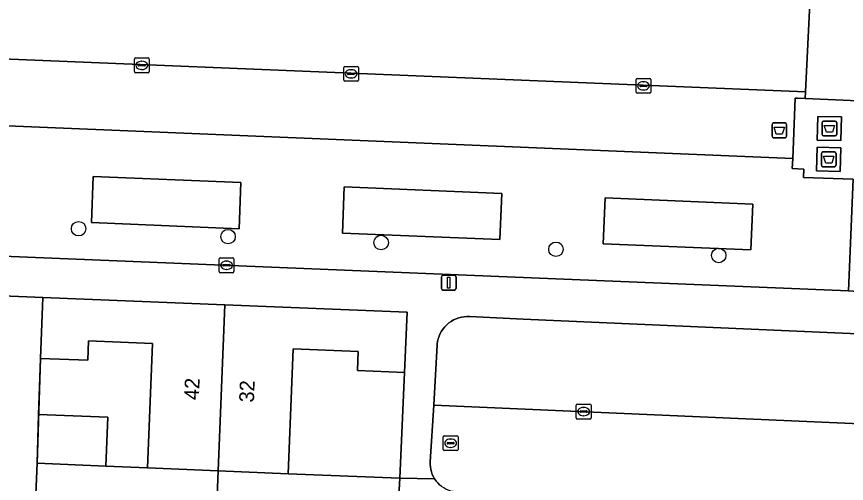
# Model space of a CAD drawing. Extents: x 160786 to 161429, y 386828 to 387485.
# Drawn here: x 161204.5 to 161260.6, y 387362.9 to 387394.4 of the extents above; entities that cross this region are included whole.
import ezdxf

# ---------------------------------------------------------------- set-up
doc = ezdxf.new("R2010")
doc.units = 0
for name, color, linetype in [('IMGEO_Afval_apart_plaats', 7, 'Continuous'), ('IMGEO_Boom', 7, 'Continuous'), ('IMGEO_Erf', 7, 'Continuous'), ('IMGEO_Groenvoorziening', 7, 'Continuous'), ('IMGEO_Kolk', 7, 'Continuous'), ('IMGEO_Lichtmast', 7, 'Continuous'), ('IMGEO_Muur', 7, 'Continuous'), ('IMGEO_Pand', 7, 'Continuous'), ('IMGEO_Pand_nummerreeks', 7, 'Continuous'), ('IMGEO_Parkeervlak_open', 7, 'Continuous'), ('IMGEO_Rijbaan_lokaal_gesloten', 7, 'Continuous'), ('IMGEO_Rijbaan_lokaal_open', 7, 'Continuous'), ('IMGEO_Rioolput', 7, 'Continuous'), ('IMGEO_Voetpad_gesloten', 7, 'Continuous'), ('IMGEO_Voetpad_open', 7, 'Continuous')]:
    doc.layers.add(name, color=color, linetype=linetype)

msp = doc.modelspace()

# ---------------------------------------------------------------- linework, layer by layer
at = {"layer": 'IMGEO_Afval_apart_plaats'}
for p, q in [((161255.607, 387386.338), (161255.607, 387387.138)), ((161255.607, 387387.138), (161255.607, 387386.338)), ((161255.707, 387387.238), (161256.497, 387387.238)), ((161256.497, 387387.238), (161255.707, 387387.238)), ((161256.597, 387387.138), (161256.597, 387386.338)), ((161256.597, 387386.338), (161256.597, 387387.138)), ((161258.993, 387386.457), (161258.993, 387387.257)), ((161258.993, 387387.257), (161258.993, 387386.457)), ((161259.093, 387387.357), (161259.883, 387387.357)), ((161259.883, 387387.357), (161259.093, 387387.357)), ((161259.983, 387387.257), (161259.983, 387386.457)), ((161259.983, 387386.457), (161259.983, 387387.257)), ((161259.883, 387386.357), (161259.093, 387386.357)), ((161259.093, 387386.357), (161259.883, 387386.357)), ((161256.497, 387386.238), (161255.707, 387386.238)), ((161255.707, 387386.238), (161256.497, 387386.238)), ((161258.948, 387384.373), (161258.948, 387385.173)), ((161258.948, 387385.173), (161258.948, 387384.373)), ((161259.048, 387385.273), (161259.838, 387385.273)), ((161259.838, 387385.273), (161259.048, 387385.273)), ((161259.938, 387385.173), (161259.938, 387384.373)), ((161259.938, 387384.373), (161259.938, 387385.173)), ((161259.838, 387384.273), (161259.048, 387384.273)), ((161259.048, 387384.273), (161259.838, 387384.273))]:
    msp.add_line(p, q, dxfattribs=at)
for points in [[(161255.75, 387386.952), (161256.454, 387386.952), (161256.305, 387386.482), (161255.899, 387386.482), (161255.75, 387386.952)], [(161259.136, 387387.071), (161259.84, 387387.071), (161259.691, 387386.601), (161259.285, 387386.601), (161259.136, 387387.071)], [(161259.091, 387384.987), (161259.795, 387384.987), (161259.646, 387384.517), (161259.24, 387384.517), (161259.091, 387384.987)]]:
    msp.add_lwpolyline(points, dxfattribs=at)
for centre, start, end in [((161255.707, 387387.138), 90, 180), ((161255.707, 387387.138), 90, 180), ((161256.497, 387387.138), 0, 90), ((161256.497, 387387.138), 360, 90), ((161259.093, 387387.257), 90, 180), ((161259.093, 387387.257), 90, 180), ((161259.883, 387387.257), 0, 90), ((161259.883, 387387.257), 360, 90), ((161255.707, 387386.338), 180, 270), ((161255.707, 387386.338), 180, 270), ((161256.497, 387386.338), 270, 0), ((161256.497, 387386.338), 270, 0), ((161259.093, 387386.457), 180, 270), ((161259.093, 387386.457), 180, 270), ((161259.883, 387386.457), 270, 0), ((161259.883, 387386.457), 270, 0), ((161259.048, 387385.173), 90, 180), ((161259.048, 387385.173), 90, 180), ((161259.838, 387385.173), 0, 90), ((161259.838, 387385.173), 360, 90), ((161259.048, 387384.373), 180, 270), ((161259.048, 387384.373), 180, 270), ((161259.838, 387384.373), 270, 0), ((161259.838, 387384.373), 270, 0)]:
    msp.add_arc(centre, 0.1, start, end, dxfattribs=at)
at = {"layer": 'IMGEO_Boom'}
for centre in [(161208.704, 387380.086), (161218.814, 387379.554), (161229.165, 387379.149), (161240.99, 387378.694), (161252.001, 387378.277)]:
    msp.add_circle(centre, 0.489, dxfattribs=at)
at = {"layer": 'IMGEO_Erf'}
for points in [[(161213.703, 387372.32), (161209.381, 387372.496), (161209.328, 387371.191), (161206.113, 387371.322), (161205.994, 387367.533), (161210.671, 387367.344), (161210.538, 387364.043), (161213.363, 387363.929)], [(161230.756, 387370.364), (161227.56, 387370.493), (161227.613, 387371.79), (161223.214, 387371.968), (161222.872, 387363.52), (161230.423, 387363.213)]]:
    msp.add_lwpolyline(points, close=True, dxfattribs=at)
at = {"layer": 'IMGEO_Groenvoorziening'}
for points in [[(161261.1, 387383.434), (161257.745, 387383.546), (161257.757, 387384.112), (161256.978, 387384.145), (161257.007, 387384.84), (161202.796, 387387.096), (161202.772, 387386.417), (161202.479, 387378.285), (161260.787, 387375.875)], [(161219.555, 387380.081), (161219.667, 387383.206), (161209.676, 387383.625), (161209.563, 387380.494)], [(161219.555, 387380.081), (161209.563, 387380.494), (161209.676, 387383.625), (161219.667, 387383.206)], [(161237.193, 387379.353), (161237.333, 387382.466), (161226.661, 387382.913), (161226.549, 387379.792)], [(161226.661, 387382.913), (161237.333, 387382.466), (161237.193, 387379.353), (161226.549, 387379.792)], [(161254.178, 387378.651), (161254.318, 387381.754), (161244.327, 387382.173), (161244.187, 387379.063)], [(161244.327, 387382.173), (161254.318, 387381.754), (161254.178, 387378.651), (161244.187, 387379.063)]]:
    msp.add_lwpolyline(points, close=True, dxfattribs=at)
at = {"layer": 'IMGEO_Kolk'}
for p, q in [((161212.472, 387390.703), (161212.472, 387391.555)), ((161212.547, 387391.629), (161213.399, 387391.629)), ((161212.96, 387391.409), (161212.985, 387391.409)), ((161213.473, 387391.555), (161213.473, 387390.703)), ((161212.731, 387391.123), (161212.731, 387391.135)), ((161213.169, 387391.086), (161212.771, 387391.086)), ((161212.774, 387391.172), (161213.172, 387391.172)), ((161212.983, 387390.849), (161212.958, 387390.849)), ((161213.215, 387391.135), (161213.215, 387391.123)), ((161226.633, 387390.129), (161226.633, 387390.981)), ((161226.708, 387391.055), (161227.56, 387391.055)), ((161227.121, 387390.835), (161227.146, 387390.835)), ((161227.634, 387390.981), (161227.634, 387390.129)), ((161213.399, 387390.629), (161212.547, 387390.629)), ((161226.892, 387390.549), (161226.892, 387390.561)), ((161227.33, 387390.512), (161226.932, 387390.512)), ((161226.935, 387390.598), (161227.333, 387390.598)), ((161227.144, 387390.275), (161227.119, 387390.275)), ((161227.376, 387390.561), (161227.376, 387390.549)), ((161246.485, 387390.242), (161247.337, 387390.242)), ((161227.56, 387390.055), (161226.708, 387390.055)), ((161246.41, 387389.316), (161246.41, 387390.168)), ((161246.669, 387389.736), (161246.669, 387389.748)), ((161247.107, 387389.699), (161246.709, 387389.699)), ((161246.712, 387389.785), (161247.11, 387389.785)), ((161246.898, 387390.022), (161246.923, 387390.022)), ((161247.153, 387389.748), (161247.153, 387389.736)), ((161247.411, 387390.168), (161247.411, 387389.316)), ((161247.337, 387389.242), (161246.485, 387389.242)), ((161246.921, 387389.462), (161246.896, 387389.462)), ((161218.21, 387377.187), (161218.21, 387378.039)), ((161218.285, 387378.113), (161219.137, 387378.113)), ((161218.698, 387377.893), (161218.723, 387377.893)), ((161219.211, 387378.039), (161219.211, 387377.187)), ((161218.469, 387377.607), (161218.469, 387377.619)), ((161218.907, 387377.57), (161218.509, 387377.57)), ((161218.512, 387377.656), (161218.91, 387377.656)), ((161218.721, 387377.333), (161218.696, 387377.333)), ((161218.953, 387377.619), (161218.953, 387377.607)), ((161219.137, 387377.113), (161218.285, 387377.113)), ((161242.364, 387367.295), (161242.364, 387368.147)), ((161242.439, 387368.221), (161243.291, 387368.221)), ((161242.666, 387367.764), (161243.064, 387367.764)), ((161242.852, 387368.001), (161242.877, 387368.001)), ((161243.365, 387368.147), (161243.365, 387367.295)), ((161243.291, 387367.221), (161242.439, 387367.221)), ((161242.623, 387367.715), (161242.623, 387367.727)), ((161243.061, 387367.678), (161242.663, 387367.678)), ((161242.875, 387367.441), (161242.85, 387367.441)), ((161243.107, 387367.727), (161243.107, 387367.715))]:
    msp.add_line(p, q, dxfattribs=at)
for points in [[(161212.472, 387390.703), (161212.472, 387391.555)], [(161212.547, 387391.629), (161213.399, 387391.629)], [(161213.473, 387391.555), (161213.473, 387390.703)], [(161226.633, 387390.129), (161226.633, 387390.981)], [(161226.708, 387391.055), (161227.56, 387391.055)], [(161227.634, 387390.981), (161227.634, 387390.129)], [(161213.399, 387390.629), (161212.547, 387390.629)], [(161246.485, 387390.242), (161247.337, 387390.242)], [(161227.56, 387390.055), (161226.708, 387390.055)], [(161246.41, 387389.316), (161246.41, 387390.168)], [(161247.411, 387390.168), (161247.411, 387389.316)], [(161247.337, 387389.242), (161246.485, 387389.242)], [(161218.21, 387377.187), (161218.21, 387378.039)], [(161218.285, 387378.113), (161219.137, 387378.113)], [(161219.211, 387378.039), (161219.211, 387377.187)], [(161219.137, 387377.113), (161218.285, 387377.113)], [(161242.364, 387367.295), (161242.364, 387368.147)], [(161242.439, 387368.221), (161243.291, 387368.221)], [(161243.365, 387368.147), (161243.365, 387367.295)], [(161243.291, 387367.221), (161242.439, 387367.221)]]:
    msp.add_lwpolyline(points, dxfattribs=at)
for centre, radius, start, end in [((161212.549, 387391.553), 0.0765, 91.552, 178.448), ((161212.549, 387391.553), 0.0765, 91.552, 178.448), ((161213.397, 387391.553), 0.0765, 1.552, 88.448), ((161213.397, 387391.553), 0.0765, 1.552, 88.448), ((161212.771, 387391.132), 0.0403, 85.8775, 175.7526), ((161212.768, 387391.122), 0.0366, 178.938, 274.7102), ((161213.172, 387391.129), 0.043, 264.8664, 352.4533), ((161213.176, 387391.134), 0.0386, 1.7309, 96.639), ((161226.71, 387390.979), 0.0765, 91.552, 178.448), ((161226.71, 387390.979), 0.0765, 91.552, 178.448), ((161227.558, 387390.979), 0.0765, 1.552, 88.448), ((161227.558, 387390.979), 0.0765, 1.552, 88.448), ((161212.549, 387390.705), 0.0765, 181.552, 268.448), ((161212.549, 387390.705), 0.0765, 181.552, 268.448), ((161213.397, 387390.705), 0.0765, 271.552, 358.448), ((161213.397, 387390.705), 0.0765, 271.552, 358.448), ((161226.932, 387390.558), 0.0403, 85.8775, 175.7526), ((161226.929, 387390.548), 0.0366, 178.938, 274.7102), ((161227.333, 387390.555), 0.043, 264.8664, 352.4533), ((161227.337, 387390.56), 0.0386, 1.7309, 96.639), ((161246.487, 387390.166), 0.0765, 91.552, 178.448), ((161246.487, 387390.166), 0.0765, 91.552, 178.448), ((161247.335, 387390.166), 0.0765, 1.552, 88.448), ((161247.335, 387390.166), 0.0765, 1.552, 88.448), ((161226.71, 387390.131), 0.0765, 181.552, 268.448), ((161226.71, 387390.131), 0.0765, 181.552, 268.448), ((161227.558, 387390.131), 0.0765, 271.552, 358.448), ((161227.558, 387390.131), 0.0765, 271.552, 358.448), ((161246.709, 387389.745), 0.0403, 85.8775, 175.7526), ((161246.706, 387389.735), 0.0366, 178.938, 274.7102), ((161247.11, 387389.742), 0.043, 264.8664, 352.4533), ((161247.114, 387389.747), 0.0386, 1.7309, 96.639), ((161246.487, 387389.318), 0.0765, 181.552, 268.448), ((161246.487, 387389.318), 0.0765, 181.552, 268.448), ((161247.335, 387389.318), 0.0765, 271.552, 358.448), ((161247.335, 387389.318), 0.0765, 271.552, 358.448), ((161218.287, 387378.037), 0.0765, 91.552, 178.448), ((161218.287, 387378.037), 0.0765, 91.552, 178.448), ((161219.135, 387378.037), 0.0765, 1.552, 88.448), ((161219.135, 387378.037), 0.0765, 1.552, 88.448), ((161218.509, 387377.616), 0.0403, 85.8775, 175.7526), ((161218.506, 387377.606), 0.0366, 178.938, 274.7102), ((161218.91, 387377.613), 0.043, 264.8664, 352.4533), ((161218.914, 387377.618), 0.0386, 1.7309, 96.639), ((161218.287, 387377.189), 0.0765, 181.552, 268.448), ((161218.287, 387377.189), 0.0765, 181.552, 268.448), ((161219.135, 387377.189), 0.0765, 271.552, 358.448), ((161219.135, 387377.189), 0.0765, 271.552, 358.448), ((161242.441, 387368.145), 0.0765, 91.552, 178.448), ((161242.441, 387368.145), 0.0765, 91.552, 178.448), ((161242.663, 387367.724), 0.0403, 85.8775, 175.7526), ((161243.068, 387367.726), 0.0386, 1.7309, 96.639), ((161243.289, 387368.145), 0.0765, 1.552, 88.448), ((161243.289, 387368.145), 0.0765, 1.552, 88.448), ((161242.441, 387367.297), 0.0765, 181.552, 268.448), ((161242.441, 387367.297), 0.0765, 181.552, 268.448), ((161242.66, 387367.714), 0.0366, 178.938, 274.7102), ((161243.064, 387367.721), 0.043, 264.8664, 352.4533), ((161243.289, 387367.297), 0.0765, 271.552, 358.448), ((161243.289, 387367.297), 0.0765, 271.552, 358.448)]:
    msp.add_arc(centre, radius, start, end, dxfattribs=at)
for centre, major_axis, ratio, start_param, end_param in [((161212.959, 387391.129), (-0.387, 0.002), 0.722429, 4.712389, 7.853982), ((161212.984, 387391.129), (-0.39, 0.002), 0.717154, 1.570796, 4.712389), ((161227.12, 387390.555), (-0.387, 0.002), 0.722429, 4.712389, 7.853982), ((161227.145, 387390.555), (-0.39, 0.002), 0.717154, 1.570796, 4.712389), ((161246.897, 387389.742), (-0.387, 0.002), 0.722429, 4.712389, 7.853982), ((161246.922, 387389.742), (-0.39, 0.002), 0.717154, 1.570796, 4.712389), ((161218.697, 387377.613), (-0.387, 0.002), 0.722429, 4.712389, 7.853982), ((161218.722, 387377.613), (-0.39, 0.002), 0.717154, 1.570796, 4.712389), ((161242.851, 387367.721), (-0.387, 0.002), 0.722429, 4.712389, 7.853982), ((161242.876, 387367.721), (-0.39, 0.002), 0.717154, 1.570796, 4.712389)]:
    msp.add_ellipse(centre, major_axis=major_axis, ratio=ratio, start_param=start_param, end_param=end_param, dxfattribs=at)
at = {"layer": 'IMGEO_Lichtmast'}
for p, q in [((161233.242, 387376.037), (161233.242, 387376.837)), ((161233.242, 387376.837), (161233.242, 387376.037)), ((161233.342, 387376.937), (161234.132, 387376.937)), ((161234.132, 387376.937), (161233.342, 387376.937)), ((161234.232, 387376.837), (161234.232, 387376.037)), ((161234.232, 387376.037), (161234.232, 387376.837)), ((161234.132, 387375.937), (161233.342, 387375.937)), ((161233.342, 387375.937), (161234.132, 387375.937))]:
    msp.add_line(p, q, dxfattribs=at)
msp.add_lwpolyline([(161233.662, 387376.812), (161233.812, 387376.812), (161233.812, 387376.062), (161233.662, 387376.062), (161233.662, 387376.812)], dxfattribs=at)
for centre, start, end in [((161233.342, 387376.837), 90, 180), ((161233.342, 387376.837), 90, 180), ((161234.132, 387376.837), 0, 90), ((161234.132, 387376.837), 360, 90), ((161233.342, 387376.037), 180, 270), ((161233.342, 387376.037), 180, 270), ((161234.132, 387376.037), 270, 0), ((161234.132, 387376.037), 270, 0)]:
    msp.add_arc(centre, 0.1, start, end, dxfattribs=at)
at = {"layer": 'IMGEO_Muur'}
for points in [[(161206.113, 387371.322), (161205.89, 387364.23)], [(161230.423, 387363.213), (161230.756, 387370.364)]]:
    msp.add_lwpolyline(points, dxfattribs=at)
at = {"layer": 'IMGEO_Pand'}
for points in [[(161206.113, 387371.322), (161209.328, 387371.191), (161209.381, 387372.496), (161213.703, 387372.32), (161213.363, 387363.929), (161218.148, 387363.724), (161218.6, 387374.931), (161206.28, 387375.428)], [(161230.92, 387374.433), (161218.6, 387374.931), (161218.148, 387363.724), (161222.872, 387363.52), (161223.214, 387371.968), (161227.613, 387371.79), (161227.56, 387370.493), (161230.756, 387370.364)], [(161205.994, 387367.533), (161205.89, 387364.23), (161210.538, 387364.043), (161210.671, 387367.344)], [(161218.148, 387363.724), (161213.363, 387363.929), (161210.538, 387364.043), (161205.89, 387364.23), (161205.72, 387360.028), (161208.876, 387359.9), (161208.925, 387361.108), (161213.2, 387360.935), (161212.864, 387352.629), (161217.692, 387352.423)], [(161230.392, 387362.441), (161230.423, 387363.213), (161222.872, 387363.52), (161218.148, 387363.724), (161217.692, 387352.423), (161222.436, 387352.22), (161222.773, 387360.573), (161227.143, 387360.397), (161227.092, 387359.122), (161230.253, 387358.994)]]:
    msp.add_lwpolyline(points, close=True, dxfattribs=at)
at = {"layer": 'IMGEO_Parkeervlak_open'}
msp.add_lwpolyline([(161257.868, 387389.334), (161202.958, 387391.583), (161202.796, 387387.096), (161257.007, 387384.84), (161257.177, 387388.908), (161257.328, 387388.902), (161257.846, 387388.881)], close=True, dxfattribs=at)
msp.add_lwpolyline([(161275.29, 387372.362), (161238.778, 387373.972), (161235.157, 387374.149), (161234.969, 387374.151), (161234.782, 387374.137), (161234.597, 387374.106), (161234.416, 387374.059), (161234.239, 387373.996), (161234.069, 387373.917), (161233.907, 387373.823), (161233.753, 387373.715), (161233.61, 387373.594), (161233.478, 387373.46), (161233.359, 387373.316), (161233.253, 387373.161), (161233.161, 387372.997), (161233.084, 387372.826), (161233.023, 387372.649), (161232.978, 387372.467), (161232.95, 387372.281), (161232.946, 387372.244), (161232.74, 387368.166), (161329.512, 387363.912), (161329.529, 387364.354)], dxfattribs=at)
at = {"layer": 'IMGEO_Rijbaan_lokaal_gesloten'}
msp.add_lwpolyline([(161258.25, 387397.175), (161203.466, 387399.424), (161203.248, 387399.433), (161146.092, 387401.746), (161144.637, 387401.822), (161144.425, 387401.833), (161144.181, 387394), (161145.778, 387393.861), (161147.201, 387393.867), (161201.019, 387391.663), (161201.435, 387391.646), (161202.958, 387391.583), (161257.868, 387389.334)], close=True, dxfattribs=at)
at = {"layer": 'IMGEO_Rijbaan_lokaal_open'}
msp.add_lwpolyline([(161257.868, 387389.334), (161257.846, 387388.881), (161261.433, 387388.734), (161261.453, 387389.187), (161261.798, 387397.029), (161258.25, 387397.175)], close=True, dxfattribs=at)
msp.add_lwpolyline([(161329.512, 387363.912), (161232.74, 387368.166), (161232.485, 387364.327), (161232.483, 387364.154), (161232.496, 387363.981), (161232.525, 387363.809), (161232.568, 387363.642), (161232.627, 387363.478), (161232.7, 387363.321), (161232.787, 387363.171), (161232.887, 387363.029), (161232.999, 387362.896), (161233.122, 387362.774)], dxfattribs=at)
at = {"layer": 'IMGEO_Rioolput'}
for p, q in [((161233.441, 387366.084), (161234.293, 387366.084)), ((161233.366, 387365.158), (161233.366, 387366.01)), ((161233.625, 387365.578), (161233.625, 387365.59)), ((161234.063, 387365.541), (161233.665, 387365.541)), ((161233.668, 387365.627), (161234.066, 387365.627)), ((161233.854, 387365.864), (161233.879, 387365.864)), ((161234.109, 387365.59), (161234.109, 387365.578)), ((161234.367, 387366.01), (161234.367, 387365.158)), ((161234.293, 387365.084), (161233.441, 387365.084)), ((161233.877, 387365.304), (161233.852, 387365.304))]:
    msp.add_line(p, q, dxfattribs=at)
for points in [[(161233.441, 387366.084), (161234.293, 387366.084)], [(161233.366, 387365.158), (161233.366, 387366.01)], [(161234.367, 387366.01), (161234.367, 387365.158)], [(161234.293, 387365.084), (161233.441, 387365.084)]]:
    msp.add_lwpolyline(points, dxfattribs=at)
for centre, radius, start, end in [((161233.443, 387366.008), 0.0765, 91.552, 178.448), ((161233.443, 387366.008), 0.0765, 91.552, 178.448), ((161234.291, 387366.008), 0.0765, 1.552, 88.448), ((161234.291, 387366.008), 0.0765, 1.552, 88.448), ((161233.665, 387365.587), 0.0403, 85.8775, 175.7526), ((161233.662, 387365.577), 0.0366, 178.938, 274.7102), ((161234.066, 387365.584), 0.043, 264.8664, 352.4533), ((161234.07, 387365.589), 0.0386, 1.7309, 96.639), ((161233.443, 387365.16), 0.0765, 181.552, 268.448), ((161233.443, 387365.16), 0.0765, 181.552, 268.448), ((161234.291, 387365.16), 0.0765, 271.552, 358.448), ((161234.291, 387365.16), 0.0765, 271.552, 358.448)]:
    msp.add_arc(centre, radius, start, end, dxfattribs=at)
for centre, major_axis, ratio, start_param, end_param in [((161233.853, 387365.584), (-0.387, 0.002), 0.722429, 4.712389, 7.853982), ((161233.878, 387365.584), (-0.39, 0.002), 0.717154, 1.570796, 4.712389)]:
    msp.add_ellipse(centre, major_axis=major_axis, ratio=ratio, start_param=start_param, end_param=end_param, dxfattribs=at)
at = {"layer": 'IMGEO_Voetpad_gesloten'}
for points in [[(161260.305, 387387.64), (161258.706, 387387.675), (161258.671, 387386.075), (161260.271, 387386.04)], [(161260.26, 387385.555), (161258.661, 387385.59), (161258.626, 387383.99), (161260.225, 387383.955)]]:
    msp.add_lwpolyline(points, close=True, dxfattribs=at)
at = {"layer": 'IMGEO_Voetpad_open'}
for points in [[(161262.632, 387375.752), (161260.787, 387375.875), (161202.479, 387378.285), (161202.772, 387386.417), (161202.796, 387387.096), (161202.958, 387391.583), (161201.435, 387391.646), (161201.019, 387391.663), (161200.835, 387387.176), (161200.803, 387386.489), (161200.488, 387378.323), (161174.014, 387379.344), (161174.091, 387381.843), (161174.191, 387385.097), (161174.268, 387387.596), (161174.295, 387388.255), (161172.764, 387388.317), (161172.737, 387387.66), (161172.633, 387385.162), (161172.498, 387381.904), (161172.395, 387379.406), (161144.355, 387380.487)], [(161318.858, 387382.381), (161261.541, 387384.723), (161261.801, 387387.803), (161261.84, 387388.717), (161261.433, 387388.734), (161257.846, 387388.881), (161257.328, 387388.902), (161257.177, 387388.908), (161257.007, 387384.84), (161256.978, 387384.145), (161257.757, 387384.112), (161257.745, 387383.546), (161261.1, 387383.434), (161260.787, 387375.875), (161262.632, 387375.752), (161262.995, 387383.906), (161329.176, 387381.349)], [(161200.81, 387375.661), (161206.28, 387375.428), (161218.6, 387374.931), (161230.92, 387374.433), (161230.756, 387370.364), (161230.423, 387363.213), (161232.787, 387363.171), (161232.7, 387363.321), (161232.627, 387363.478), (161232.568, 387363.642), (161232.525, 387363.809), (161232.496, 387363.981), (161232.483, 387364.154), (161232.485, 387364.327), (161232.74, 387368.166), (161232.946, 387372.244), (161232.95, 387372.281), (161232.978, 387372.467), (161233.023, 387372.649), (161233.084, 387372.826), (161233.161, 387372.997), (161233.253, 387373.161), (161233.359, 387373.316), (161233.478, 387373.46), (161233.61, 387373.594), (161233.753, 387373.715), (161233.907, 387373.823), (161234.069, 387373.917), (161234.239, 387373.996), (161234.416, 387374.059), (161234.597, 387374.106), (161234.782, 387374.137), (161234.969, 387374.151), (161235.157, 387374.149), (161238.778, 387373.972), (161275.29, 387372.362)], [(161235.882, 387362.286), (161234.331, 387362.277), (161234.213, 387362.286), (161234.042, 387362.312), (161233.873, 387362.354), (161233.709, 387362.411), (161233.551, 387362.481), (161233.4, 387362.566), (161233.256, 387362.664), (161233.122, 387362.774), (161232.999, 387362.896), (161232.887, 387363.029), (161232.787, 387363.171), (161230.423, 387363.213), (161230.392, 387362.441), (161230.253, 387358.994), (161229.958, 387351.915), (161229.794, 387347.84), (161229.45, 387340.37), (161229.205, 387334.31), (161229.108, 387334.314), (161228.871, 387327.39)]]:
    msp.add_lwpolyline(points, dxfattribs=at)
for points in [[(161260.271, 387386.04), (161258.671, 387386.075), (161258.706, 387387.675), (161260.305, 387387.64)], [(161260.225, 387383.955), (161258.626, 387383.99), (161258.661, 387385.59), (161260.26, 387385.555)], [(161205.72, 387360.028), (161205.89, 387364.23), (161205.994, 387367.533), (161206.113, 387371.322), (161206.28, 387375.428), (161200.81, 387375.661), (161200.635, 387371.531), (161200.311, 387364.387), (161200.134, 387360.197), (161199.917, 387353.15), (161199.737, 387348.918), (161199.497, 387341.58), (161199.238, 387335.479), (161204.762, 387335.298), (161205.008, 387341.37), (161205.256, 387348.838), (161205.422, 387352.929)]]:
    msp.add_lwpolyline(points, close=True, dxfattribs=at)

# ---------------------------------------------------------------- texts
at = {"layer": 'IMGEO_Pand_nummerreeks'}
for s, rotation, p in [('42', 87.717, (161216.835, 387368.489)), ('32', 87.7943, (161220.558, 387368.33))]:
    msp.add_text(s, height=1, rotation=rotation, dxfattribs=at).set_placement(p)

doc.saveas('drawing.dxf')
